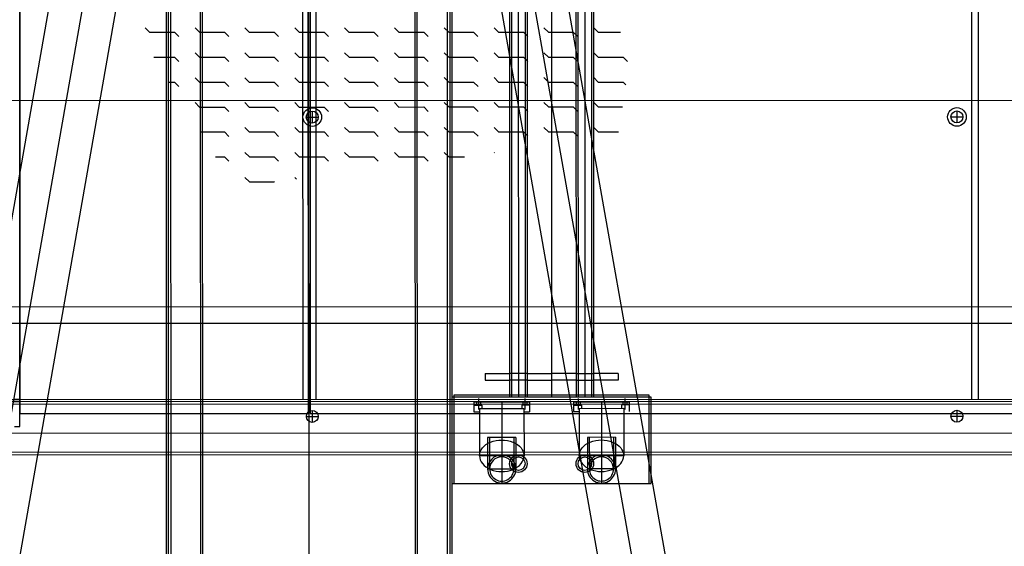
# Model space of a CAD drawing. Header units: metres. Extents: x -270273 to 328371, y -146885 to 591473.
# Tile 353 of 473: x -22002 to -20520, y 450678 to 451469. Entities that reach past the tile are written whole.
import ezdxf
from ezdxf.lldxf.tags import DXFTag

# ---------------------------------------------------------------- set-up
doc = ezdxf.new("R2010")
doc.units = ezdxf.units.M
doc.linetypes.add('DASHED', pattern=[19.05, 12.7, -6.35])
doc.layers.get('0').update_dxf_attribs({"color": 151})
for name, color, linetype in [('B-XX-GR-KRUIDEN-G', 98, 'Continuous'), ('B-XX-VH-KANTVERHARDING-G', 253, 'Continuous'), ('Iv-status-nieuw', 170, 'Continuous')]:
    doc.layers.add(name, color=color, linetype=linetype)
doc.layers.add('B-XX-KL-ELEKTRA-G_HDSR', color=190, linetype='HDSR_Elektra', transparency=0.5)
doc.styles.get("Standard").update_dxf_attribs({"font": 'iv-font.shx'})
tags = doc.linetypes.add('HDSR_Elektra', pattern='A,25,-2,["E",Standard,S=1.5,R=0,X=0,Y=-0.75],-4', length=31).pattern_tags.tags
tags[6] = DXFTag(74, 10)

# ---------------------------------------------------------------- blocks, each defined once
blk = doc.blocks.new('220236-200 ZCS BA')
for p, q in [((-5131, 491.2), (-5131, 1902.1)), ((-5131, 1460.4, 0), (-5131, 510.4, 0)), ((-4697, 510.4, 0), (-4697, 1460.4, 0)), ((-4694, 1460.4, 0), (-4694, 510.4, 0)), ((-4705.5, 1446.2, 0), (-4705.5, 531.2, 0)), ((-4685.5, 1446.2, 0), (-4685.5, 531.2, 0)), ((-3699, 1446.2, 0), (-3699, 531.2, 0)), ((-3689, 1446.2, 0), (-3689, 531.2, 0)), ((-4394.2, 1435.4, 0), (-4394.2, 535.4, 0)), ((-4391.2, 1435.4, 0), (-4391.2, 535.4, 0)), ((-4381, 1435.4, 0), (-4381, 535.4, 0)), ((-4370.8, 1435.4, 0), (-4370.8, 535.4, 0)), ((-4367.8, 1435.4, 0), (-4367.8, 535.4, 0)), ((-4331, 1435.4, 0), (-4331, 535.4, 0)), ((-4294.2, 1435.4, 0), (-4294.2, 535.4, 0)), ((-4291.2, 1435.4, 0), (-4291.2, 535.4, 0)), ((-4281, 1435.4, 0), (-4281, 535.4, 0)), ((-4270.8, 1435.4, 0), (-4270.8, 535.4, 0)), ((-4267.8, 1435.4, 0), (-4267.8, 535.4, 0)), ((-4942.4, 1090.4), (-4935.7, 1083.8)), ((-4935.7, 1083.8), (-4898.2, 1083.8)), ((-4898.2, 1083.8), (-4891.6, 1077.2)), ((-4867.4, 1090.4), (-4860.7, 1083.8)), ((-4860.7, 1083.8), (-4823.2, 1083.8)), ((-4823.2, 1083.8), (-4816.6, 1077.2)), ((-4792.4, 1090.4), (-4785.7, 1083.8)), ((-4785.7, 1083.8), (-4748.2, 1083.8)), ((-4748.2, 1083.8), (-4741.6, 1077.2)), ((-4717.4, 1090.4), (-4710.7, 1083.8)), ((-4710.7, 1083.8), (-4673.2, 1083.8)), ((-4673.2, 1083.8), (-4666.6, 1077.2)), ((-4642.4, 1090.4), (-4635.7, 1083.8)), ((-4635.7, 1083.8), (-4598.2, 1083.8)), ((-4598.2, 1083.8), (-4591.6, 1077.2)), ((-4567.4, 1090.4), (-4560.7, 1083.8)), ((-4560.7, 1083.8), (-4523.2, 1083.8)), ((-4523.2, 1083.8), (-4516.6, 1077.2)), ((-4492.4, 1090.4), (-4485.7, 1083.8)), ((-4485.7, 1083.8), (-4448.2, 1083.8)), ((-4448.2, 1083.8), (-4441.6, 1077.2)), ((-4417.4, 1090.4), (-4410.7, 1083.8)), ((-4410.7, 1083.8), (-4373.2, 1083.8)), ((-4373.2, 1083.8), (-4366.6, 1077.2)), ((-4342.4, 1090.4), (-4335.7, 1083.8)), ((-4335.7, 1083.8), (-4298.2, 1083.8)), ((-4298.2, 1083.8), (-4291.6, 1077.2)), ((-4267.4, 1090.4), (-4260.7, 1083.8)), ((-4260.7, 1083.8), (-4227.4, 1083.8)), ((-4867.4, 1052.9), (-4860.7, 1046.3)), ((-4792.4, 1052.9), (-4785.7, 1046.3)), ((-4717.4, 1052.9), (-4710.7, 1046.3)), ((-4642.4, 1052.9), (-4635.7, 1046.3)), ((-4567.4, 1052.9), (-4560.7, 1046.3)), ((-4492.4, 1052.9), (-4485.7, 1046.3)), ((-4417.4, 1052.9), (-4410.7, 1046.3)), ((-4342.4, 1052.9), (-4335.7, 1046.3)), ((-4267.4, 1052.9), (-4260.7, 1046.3)), ((-4929.3, 1046.3), (-4898.2, 1046.3)), ((-4898.2, 1046.3), (-4891.6, 1039.7)), ((-4860.7, 1046.3), (-4823.2, 1046.3)), ((-4823.2, 1046.3), (-4816.6, 1039.7)), ((-4785.7, 1046.3), (-4748.2, 1046.3)), ((-4748.2, 1046.3), (-4741.6, 1039.7)), ((-4710.7, 1046.3), (-4673.2, 1046.3)), ((-4673.2, 1046.3), (-4666.6, 1039.7)), ((-4635.7, 1046.3), (-4598.2, 1046.3)), ((-4598.2, 1046.3), (-4591.6, 1039.7)), ((-4560.7, 1046.3), (-4523.2, 1046.3)), ((-4523.2, 1046.3), (-4516.6, 1039.7)), ((-4485.7, 1046.3), (-4448.2, 1046.3)), ((-4448.2, 1046.3), (-4441.6, 1039.7)), ((-4410.7, 1046.3), (-4373.2, 1046.3)), ((-4373.2, 1046.3), (-4366.6, 1039.7)), ((-4335.7, 1046.3), (-4298.2, 1046.3)), ((-4298.2, 1046.3), (-4291.6, 1039.7)), ((-4260.7, 1046.3), (-4223.2, 1046.3)), ((-4223.2, 1046.3), (-4216.6, 1039.7)), ((-4906.1, 1008.8), (-4898.2, 1008.8)), ((-4898.2, 1008.8), (-4891.6, 1002.2)), ((-4867.4, 1015.4), (-4860.7, 1008.8)), ((-4860.7, 1008.8), (-4823.2, 1008.8)), ((-4823.2, 1008.8), (-4816.6, 1002.2)), ((-4792.4, 1015.4), (-4785.7, 1008.8)), ((-4785.7, 1008.8), (-4748.2, 1008.8)), ((-4748.2, 1008.8), (-4741.6, 1002.2)), ((-4717.4, 1015.4), (-4710.7, 1008.8)), ((-4710.7, 1008.8), (-4673.2, 1008.8)), ((-4673.2, 1008.8), (-4666.6, 1002.2)), ((-4642.4, 1015.4), (-4635.7, 1008.8)), ((-4635.7, 1008.8), (-4598.2, 1008.8)), ((-4598.2, 1008.8), (-4591.6, 1002.2)), ((-4567.4, 1015.4), (-4560.7, 1008.8)), ((-4560.7, 1008.8), (-4523.2, 1008.8)), ((-4523.2, 1008.8), (-4516.6, 1002.2)), ((-4492.4, 1015.4), (-4485.7, 1008.8)), ((-4485.7, 1008.8), (-4448.2, 1008.8)), ((-4448.2, 1008.8), (-4441.6, 1002.2)), ((-4417.4, 1015.4), (-4410.7, 1008.8)), ((-4410.7, 1008.8), (-4373.2, 1008.8)), ((-4373.2, 1008.8), (-4366.6, 1002.2)), ((-4342.4, 1015.4), (-4335.7, 1008.8)), ((-4335.7, 1008.8), (-4298.2, 1008.8)), ((-4298.2, 1008.8), (-4291.6, 1002.2)), ((-4267.4, 1015.4), (-4260.7, 1008.8)), ((-4260.7, 1008.8), (-4223.2, 1008.8)), ((-4223.2, 1008.8), (-4219.2, 1004.7)), ((-5706, 981.2), (-2706, 981.2)), ((-4867.4, 977.9), (-4860.7, 971.3)), ((-4792.4, 977.9), (-4785.7, 971.3)), ((-4717.4, 977.9), (-4710.7, 971.3)), ((-4642.4, 977.9), (-4635.7, 971.3)), ((-4567.4, 977.9), (-4560.7, 971.3)), ((-4492.4, 977.9), (-4485.7, 971.3)), ((-4417.4, 977.9), (-4410.7, 971.3)), ((-4342.4, 977.9), (-4335.7, 971.3)), ((-4267.4, 977.9), (-4260.7, 971.3)), ((-4860.7, 971.3), (-4823.2, 971.3)), ((-4823.2, 971.3), (-4816.6, 964.7)), ((-4785.7, 971.3), (-4748.2, 971.3)), ((-4748.2, 971.3), (-4741.6, 964.7)), ((-4710.7, 971.3), (-4673.2, 971.3)), ((-4691, 965.2), (-4691, 947.2)), ((-4673.2, 971.3), (-4666.6, 964.7)), ((-4635.7, 971.3), (-4598.2, 971.3)), ((-4598.2, 971.3), (-4591.6, 964.7)), ((-4560.7, 971.3), (-4523.2, 971.3)), ((-4523.2, 971.3), (-4516.6, 964.7)), ((-4485.7, 971.3), (-4448.2, 971.3)), ((-4448.2, 971.3), (-4441.6, 964.7)), ((-4410.7, 971.3), (-4373.2, 971.3)), ((-4373.2, 971.3), (-4366.6, 964.7)), ((-4335.7, 971.3), (-4298.2, 971.3)), ((-4298.2, 971.3), (-4291.6, 964.7)), ((-4260.7, 971.3), (-4224.4, 971.3)), ((-3721, 965.2), (-3721, 947.2)), ((-4700, 956.2), (-4682, 956.2)), ((-3730, 956.2), (-3712, 956.2)), ((-4859.7, 933.8), (-4823.2, 933.8)), ((-4823.2, 933.8), (-4816.6, 927.2)), ((-4792.4, 940.4), (-4785.7, 933.8)), ((-4785.7, 933.8), (-4748.2, 933.8)), ((-4748.2, 933.8), (-4741.6, 927.2)), ((-4717.4, 940.4), (-4710.7, 933.8)), ((-4710.7, 933.8), (-4673.2, 933.8)), ((-4673.2, 933.8), (-4666.6, 927.2)), ((-4642.4, 940.4), (-4635.7, 933.8)), ((-4635.7, 933.8), (-4598.2, 933.8)), ((-4598.2, 933.8), (-4591.6, 927.2)), ((-4567.4, 940.4), (-4560.7, 933.8)), ((-4560.7, 933.8), (-4523.2, 933.8)), ((-4523.2, 933.8), (-4516.6, 927.2)), ((-4492.4, 940.4), (-4485.7, 933.8)), ((-4485.7, 933.8), (-4448.2, 933.8)), ((-4448.2, 933.8), (-4441.6, 927.2)), ((-4417.4, 940.4), (-4410.7, 933.8)), ((-4410.7, 933.8), (-4373.2, 933.8)), ((-4373.2, 933.8), (-4366.6, 927.2)), ((-4342.4, 940.4), (-4335.7, 933.8)), ((-4335.7, 933.8), (-4298.2, 933.8)), ((-4298.2, 933.8), (-4291.6, 927.2)), ((-4267.4, 940.4), (-4260.7, 933.8)), ((-4260.7, 933.8), (-4230.4, 933.8)), ((-4836.5, 896.3), (-4823.2, 896.3)), ((-4823.2, 896.3), (-4816.6, 889.7)), ((-4792.4, 902.9), (-4785.7, 896.3)), ((-4785.7, 896.3), (-4748.2, 896.3)), ((-4748.2, 896.3), (-4741.6, 889.7)), ((-4717.4, 902.9), (-4710.7, 896.3)), ((-4710.7, 896.3), (-4673.2, 896.3)), ((-4673.2, 896.3), (-4666.6, 889.7)), ((-4642.4, 902.9), (-4635.7, 896.3)), ((-4635.7, 896.3), (-4598.2, 896.3)), ((-4598.2, 896.3), (-4591.6, 889.7)), ((-4567.4, 902.9), (-4560.7, 896.3)), ((-4560.7, 896.3), (-4523.2, 896.3)), ((-4523.2, 896.3), (-4516.6, 889.7)), ((-4492.4, 902.9), (-4485.7, 896.3)), ((-4485.7, 896.3), (-4461.9, 896.3)), ((-4417.4, 902.9), (-4416.8, 902.3)), ((-4792.4, 865.4), (-4785.7, 858.8)), ((-4717.4, 865.4), (-4714.6, 862.6)), ((-4785.7, 858.8), (-4748.2, 858.8)), ((-4748.2, 858.8), (-4747.7, 858.2)), ((-5591, 671.2), (-2706, 671.2)), ((-5591, 646.2), (-2706, 646.2)), ((-4431, 570.4, 0), (-4394.2, 570.4, 0)), ((-4431, 570.4, 0), (-4431, 560.4, 0)), ((-4367.8, 570.4, 0), (-4394.2, 570.4, 0)), ((-4367.8, 570.4, 0), (-4331, 570.4, 0)), ((-4294.2, 570.4, 0), (-4331, 570.4, 0)), ((-4294.2, 570.4, 0), (-4267.8, 570.4, 0)), ((-4231, 570.4, 0), (-4267.8, 570.4, 0)), ((-4231, 570.4, 0), (-4231, 560.4, 0)), ((-4431, 560.4, 0), (-4394.2, 560.4, 0)), ((-4367.8, 560.4, 0), (-4394.2, 560.4, 0)), ((-4367.8, 560.4, 0), (-4331, 560.4, 0)), ((-4294.2, 560.4, 0), (-4331, 560.4, 0)), ((-4294.2, 560.4, 0), (-4267.8, 560.4, 0)), ((-4231, 560.4, 0), (-4267.8, 560.4, 0)), ((-4181, 535.2), (-4481, 535.2)), ((-4481, 535.2), (-4481, 448.2)), ((-4184, 538.2), (-4478, 538.2)), ((-4478, 538.2), (-4478, 448.2)), ((-4394.2, 535.4, 0), (-4367.8, 535.4, 0)), ((-4294.2, 535.4, 0), (-4267.8, 535.4, 0)), ((-4184, 448.2), (-4184, 538.2)), ((-4181, 448.2), (-4181, 535.2)), ((-5131, 531.2), (-5581, 531.2)), ((-5131, 528.2), (-5581, 528.2)), ((-574, 524.2), (-5581, 524.2)), ((-5139, 532.2), (-5131, 532.2)), ((-701, 531.2), (-5131, 531.2)), ((-701, 528.2), (-5131, 528.2)), ((-4448, 528.2), (-4364, 528.2)), ((-4448, 528.2), (-4448, 513.2)), ((-4448, 523.2), (-4436, 523.2)), ((-4444, 528.2), (-4444, 523.2)), ((-4441, 532.8), (-4441, 516.6)), ((-4438, 528.2), (-4438, 523.2)), ((-4436, 523.2), (-4436, 518.2)), ((-4406, 528.2), (-4406, 423.2)), ((-4364, 523.2), (-4376, 523.2)), ((-4376, 523.2), (-4376, 518.2)), ((-4374, 528.2), (-4374, 523.2)), ((-4371, 532.8), (-4371, 516.6)), ((-4368, 528.2), (-4368, 523.2)), ((-4364, 528.2), (-4364, 513.2)), ((-4298, 528.2), (-4214, 528.2)), ((-4298, 528.2), (-4298, 513.2)), ((-4298, 523.2), (-4286, 523.2)), ((-4294, 528.2), (-4294, 523.2)), ((-4291, 532.8), (-4291, 516.6)), ((-4288, 528.2), (-4288, 523.2)), ((-4286, 523.2), (-4286, 518.2)), ((-4256, 528.2), (-4256, 423.2)), ((-4226, 523.2), (-4226, 518.2)), ((-4214, 523.2), (-4226, 523.2)), ((-4224, 528.2), (-4224, 523.2)), ((-4221, 532.8), (-4221, 516.6)), ((-4218, 528.2), (-4218, 523.2)), ((-4214, 528.2), (-4214, 513.2)), ((-5131, 510.4, 0), (-4697, 510.4, 0)), ((-4700, 506.2), (-4682, 506.2)), ((-4694, 510.4, 0), (-2694, 510.4, 0)), ((-4691, 515.2), (-4691, 497.2)), ((-4448, 513.2), (-4439.5, 513.2)), ((-4439.5, 518.2), (-4372.5, 518.2)), ((-4439.5, 518.2), (-4439.5, 446.9)), ((-4372.5, 518.2), (-4372.5, 446.9)), ((-4372.5, 513.2), (-4364, 513.2)), ((-4298, 513.2), (-4289.5, 513.2)), ((-4289.5, 518.2), (-4222.5, 518.2)), ((-4289.5, 518.2), (-4289.5, 446.9)), ((-4222.5, 518.2), (-4222.5, 446.9)), ((-3730, 506.2), (-3712, 506.2)), ((-3721, 515.2), (-3721, 497.2)), ((-5139, 491.2), (-5131, 491.2)), ((-5706, 481.2), (-2706, 481.2)), ((-4384.8, 474.6), (-4427.2, 474.6)), ((-4427.2, 474.6), (-4427.2, 427)), ((-4424.2, 474.6), (-4424.2, 427)), ((-4406, 474.6), (-4406, 405.8)), ((-4387.8, 474.6), (-4387.8, 427)), ((-4384.8, 474.6), (-4384.8, 427)), ((-4277.2, 474.6), (-4277.2, 427)), ((-4234.8, 474.6), (-4277.2, 474.6)), ((-4274.2, 474.6), (-4274.2, 427)), ((-4256, 474.6), (-4256, 405.8)), ((-4237.8, 474.6), (-4237.8, 427)), ((-4234.8, 474.6), (-4234.8, 427)), ((-502, 452.2), (-5581, 452.2)), ((-498, 448.2), (-5581, 448.2)), ((-4481, 448.2), (-4481, 405.2)), ((-4478, 448.2), (-4478, 405.2)), ((-4372.5, 446.9), (-4439.5, 446.9)), ((-4222.5, 446.9), (-4289.5, 446.9)), ((-4184, 405.2), (-4184, 448.2)), ((-4181, 405.2), (-4181, 448.2)), ((-4384.8, 427), (-4427.2, 427)), ((-4234.8, 427), (-4277.2, 427)), ((-4481, 405.2), (-4181, 405.2))]:
    blk.add_line(p, q)
for centre, radius in [((-4691, 956.2), 14), ((-4691, 956.2), 9), ((-3721, 956.2), 14), ((-3721, 956.2), 9), ((-4691, 506.2), 9), ((-3721, 506.2), 9), ((-4381, 435), 13.2), ((-4381, 435), 10.2), ((-4281, 435), 13.2), ((-4281, 435), 10.2)]:
    blk.add_circle(centre, radius)
for centre, radius, start, end in [((-4406, 427), 21.2, 0, 180), ((-4406, 427), 18.2, 0, 180), ((-4256, 427), 21.2, 0, 180), ((-4256, 427), 18.2, 0, 180), ((-4406, 427), 21.2, 180, 0), ((-4406, 427), 18.2, 180, 0), ((-4256, 427), 21.2, 180, 0), ((-4256, 427), 18.2, 180, 0)]:
    blk.add_arc(centre, radius, start, end)
at = {"extrusion": (0, 0, -1)}
for centre in [(-4406, 446.9), (-4256, 446.9)]:
    blk.add_ellipse(centre, major_axis=(-33.5, 0), ratio=0.707107, start_param=0, end_param=3.141593, dxfattribs=at)
for centre in [(-4406, 446.9), (-4256, 446.9)]:
    blk.add_ellipse(centre, major_axis=(-33.5, 0), ratio=0.707107, start_param=0, end_param=3.141593)

msp = doc.modelspace()

# ---------------------------------------------------------------- hatches: boundary and pattern name
at = {"layer": 'B-XX-GR-KRUIDEN-G'}
h = msp.add_hatch(dxfattribs=at)
h.set_pattern_fill('SWAMP', color=256, scale=200, angle=-97.4574917, style=0)
h.set_pattern_definition([(0.0124, (-169787, 422764.2), (2539.05, 4399.95), [635, -4445]), (90.0124, (-169469.6, 422764.3), (-2540.95, 4398.85), [317.5, -8481.32]), (90.0124, (-169390.2, 422764.3), (-2540.95, 4398.85), [254, -8544.82]), (90.0124, (-169549, 422764.3), (-2540.95, 4398.85), [254, -8544.82]), (60.0124, (-169311, 422764.3), (-2540.94, 4398.855), [203.2, -4876.8]), (120.0124, (-169628.3, 422764.3), (-5079.99, -1.09), [203.2, -4876.8])])
edge = h.paths.add_edge_path()
edge.add_line((36170.9472, 467983.6184), (38807.233, 461086.9412))
edge.add_line((38807.233, 461086.9412), (38810.3624, 446608.8711))
edge.add_line((38810.3624, 446608.8711), (36139.8786, 446617.0471))
edge.add_line((36139.8786, 446617.0471), (36139.3863, 448894.8075))
edge.add_arc((26136.1817, 449088.8049), 10005.0855, -1.1110278, 90.28114678)
edge.add_line((26087.0876, 459093.77), (-20270.5154, 459143.9755))
edge.add_arc((-20265.5372, 463740.6222), 4596.6494, -137.9370367, -90.0620515, ccw=False)
edge.add_arc((-19672.5507, 464275.7307), 5395.3822, 181.6170689, 222.0629633, ccw=False)
edge.add_line((-25065.7842, 464123.4761), (-24911.4892, 502084.5462))
edge.add_line((-24911.4892, 502084.5462), (-40389.596, 502066.3386))
edge.add_line((-40389.596, 502066.3386), (-40389.5679, 501936.3442))
edge.add_line((-40389.5679, 501936.3442), (-53833.1309, 502045.977))
edge.add_line((-53833.1309, 502045.977), (-53832.4793, 499030.9938))
edge.add_arc((-53104.9668, 477843.061), 21200.4192, 91.96654498, 195.54166744)
edge.add_line((-73530.2108, 472162.6399), (-85297.5491, 472187.7091))
edge.add_arc((-105694.9499, 477855.2396), 21170.1409, -15.52824644, -5.12163447)
edge.add_line((-84609.3324, 475965.3729), (-84426.1974, 476009.7959))
edge.add_line((-84426.1974, 476009.7959), (-84404.1656, 479488.6016))
edge.add_line((-84404.1656, 479488.6016), (-84592.4424, 479546.1089))
edge.add_arc((-105694.9499, 477855.2396), 21170.1409, 4.58112078, 40.16416305)
edge.add_line((-89516.7368, 491509.5535), (-88685.4405, 492457.8708))
edge.add_line((-88685.4405, 492457.8708), (-91129.8677, 494858.1815))
edge.add_line((-91129.8677, 494858.1815), (-91980.7846, 493982.7483))
edge.add_arc((-105694.9499, 477855.2396), 21170.1409, 49.62353804, 84.87836553)
edge.add_line((-103805.0832, 498940.8572), (-103849.5062, 499123.9922))
edge.add_line((-103849.5062, 499123.9922), (-107328.3119, 499146.024))
edge.add_line((-107328.3119, 499146.024), (-107385.8192, 498957.7472))
edge.add_arc((-105694.9499, 477855.2396), 21170.1409, 94.58112078, 174.69316232)
edge.add_line((-126774.3486, 479813.2536), (-126963.3386, 479758.1356))
edge.add_line((-126963.3386, 479758.1356), (-126970.8713, 478568.7335))
edge.add_line((-126970.8713, 478568.7335), (-131112.6749, 478567.8383))
edge.add_arc((-151816.1218, 482872.4158), 21146.2078, -11.74536935, -5.34483933)
edge.add_line((-130761.8556, 480902.6507), (-130187.6684, 481039.2303))
edge.add_line((-130187.6684, 481039.2303), (-130188.4691, 484743.9745))
edge.add_line((-130188.4691, 484743.9745), (-130763.9199, 484864.1226))
edge.add_arc((-151816.1218, 482872.4158), 21146.2078, 5.40455287, 40.29433512)
edge.add_line((-135687.2267, 496547.9723), (-133699.597, 498565.198))
edge.add_line((-133699.597, 498565.198), (-136154.7736, 501065.7068))
edge.add_line((-136154.7736, 501065.7068), (-138168.0435, 499024.5692))
edge.add_arc((-151816.1218, 482872.4158), 21146.2078, 49.80320678, 84.65516068)
edge.add_line((-149846.3567, 503926.6821), (-149982.9363, 504500.8693))
edge.add_line((-149982.9363, 504500.8693), (-153687.6805, 504500.0685))
edge.add_line((-153687.6805, 504500.0685), (-153807.8287, 503924.6178))
edge.add_arc((-151816.1218, 482872.4158), 21146.2078, 95.40455287, 174.61534846)
edge.add_line((-172869.0143, 484856.8102), (-173444.5807, 484736.4292))
edge.add_line((-173444.5807, 484736.4292), (-173443.9373, 481031.7179))
edge.add_line((-173443.9373, 481031.7179), (-172869.7027, 480895.3377))
edge.add_arc((-151816.1218, 482872.4158), 21146.2078, 185.36474065, 210.81018619)
edge.add_line((-169977.941, 472041.422), (-173156.5236, 469766.6195))
edge.add_line((-173156.5236, 469766.6195), (-173318.7736, 469986.9156))
edge.add_line((-173318.7736, 469986.9156), (-183515.6316, 470032.0264))
edge.add_line((-183515.6316, 470032.0264), (-178966.2174, 504414.1056))
edge.add_line((-178966.2174, 504414.1056), (-138029.0908, 505121.838))
edge.add_line((-138029.0908, 505121.838), (-125211.8682, 505143.466))
edge.add_line((-125211.8682, 505143.466), (-121440.4628, 504962.4419))
edge.add_line((-121440.4628, 504962.4419), (-88409.978, 505411.5782))
edge.add_line((-88409.978, 505411.5782), (-55380.4993, 505934.7039))
edge.add_line((-55380.4993, 505934.7039), (-30572.423, 504796.219))
edge.add_line((-30572.423, 504796.219), (7219.6754, 502185.0736))
edge.add_line((7219.6754, 502185.0736), (36199.6742, 500183.6794))
edge.add_line((36199.6742, 500183.6794), (36170.9472, 467983.6184))
h.paths.add_polyline_path([(-84127.6167, 501450.8827), (-82224.8295, 503264.2573), (-80386.3966, 501456.3581), (-80382.3411, 499652.57), (-82305.7412, 499659.2658)], flags=16)

# ---------------------------------------------------------------- linework, layer by layer
at = {"layer": 'B-XX-KL-ELEKTRA-G_HDSR', "linetype": 'DASHED', "const_width": 200}
msp.add_lwpolyline([(-22025.0276, 455063.6186, 0.398566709), (-24820.033, 451263.0021)], format="xyb", dxfattribs=at)
at = {"layer": 'B-XX-VH-KANTVERHARDING-G'}
msp.add_lwpolyline([(21437.0163, 454648.0834), (-20311.0375, 454639.0598, 0.414213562), (-25729.8659, 449217.8884), (-25726.7967, 435017.8887, 0.414213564), (-20305.6252, 429599.0604), (21022.4286, 429607.9935, 0.414213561), (31440.1761, 440030.2455), (31439.1775, 444650.2451)], format="xyb", dxfattribs=at)
at = {"layer": 'Iv-status-nieuw'}
for p, q in [((-21565.8651, 448848.0368), (-21566.5702, 452110.0367)), ((-21728.8651, 448848.0016), (-21729.5674, 452097.0015)), ((-21402.8651, 448848.0721), (-21403.5674, 452097.072)), ((-21781.5663, 452091.9903), (-21780.8651, 448847.9904)), ((-21778.5663, 452091.9909), (-21777.8651, 448847.991)), ((-21774.5663, 452091.9918), (-21773.8651, 448847.9919)), ((-21725.8651, 448848.0022), (-21726.5663, 452092.0022)), ((-21405.8651, 448848.0714), (-21406.5663, 452092.0713)), ((-21358.5663, 452092.0817), (-21357.8651, 448848.0818)), ((-21354.5663, 452092.0826), (-21353.8651, 448848.0826)), ((-21351.5663, 452092.0832), (-21350.8651, 448848.0833)), ((-22166.1795, 450302.2815), (-21858.7559, 452047.9736)), ((-22116.1785, 450297.9179), (-21807.9846, 452047.9846)), ((-22066.1776, 450293.5543), (-21757.2133, 452047.9955)), ((-21565.8651, 448848.0368), (-21566.5568, 452048.0367)), ((-21066.1776, 450293.7704), (-21375.9004, 452048.078)), ((-21016.1786, 450298.1557), (-21325.129, 452048.0889)), ((-20966.1795, 450302.5409), (-21274.3577, 452048.0999))]:
    msp.add_line(p, q, dxfattribs=at)

# ---------------------------------------------------------------- block references
at = {"layer": 'Iv-status-nieuw', "rotation": 0.0123842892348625}
msp.add_blockref('220236-200 ZCS BA', (-16870.1713, 450367.8263), dxfattribs=at)

doc.saveas('drawing.dxf')
